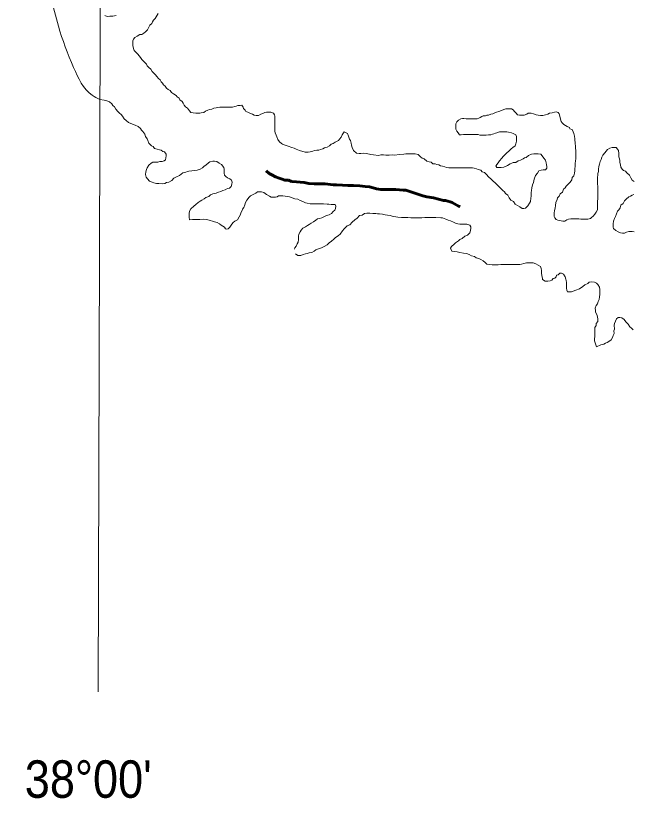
# Model space of a CAD drawing. Extents: x 553962 to 842807, y 8883888 to 9032388.
# Drawn here: x 608634 to 616862, y 8937985 to 8948429 of the extents above; entities that cross this region are included whole.
import ezdxf
from ezdxf.enums import TextEntityAlignment as Align

# ---------------------------------------------------------------- set-up
doc = ezdxf.new("R2010")
doc.units = 0
doc.header["$LTSCALE"] = 200
doc.linetypes.add('LONG_DASH_SHORT_DASH', pattern=[9.9, 6, -1.2, 1.5, -1.2])
for name, color, linetype, lineweight in [('1', 7, 'Continuous', 13), ('25', 7, 'Continuous', 13), ('7', 7, 'LONG_DASH_SHORT_DASH', 60)]:
    doc.layers.add(name, color=color, linetype=linetype, lineweight=lineweight)
doc.layers.add('46', color=7, linetype='Continuous')

msp = doc.modelspace()

# ---------------------------------------------------------------- linework, layer by layer
at = {"layer": '1'}
msp.add_lwpolyline([(609971.9, 9023551.8), (609764.7, 8949706.7), (609734.2, 8939404.4)], dxfattribs=at)
at = {"layer": '25'}
for points in [[(609975, 8948429), (609932.7, 8948422.5), (609892.2, 8948420.5), (609854.5, 8948416), (609854.5, 8948416), (609825.2, 8948432.2)], [(610788.6, 8947343.2), (610773.7, 8947363.3), (610741.4, 8947383.6), (610714, 8947401.3), (610696.7, 8947431.4), (610669.3, 8947444.1), (610646.9, 8947459.3), (610629.6, 8947486.9), (610607.2, 8947504.6), (610592.4, 8947527.2), (610577.6, 8947547.4), (610560.2, 8947570), (610537.9, 8947590.2), (610515.6, 8947617.9), (610498.2, 8947638), (610480.8, 8947658.2), (610456, 8947683.4), (610438.8, 8947716), (610408.9, 8947736.2), (610389.1, 8947758.9), (610381.7, 8947779), (610361.9, 8947799.2), (610342, 8947821.8), (610319.7, 8947842), (610299.9, 8947872.2), (610282.5, 8947892.3), (610265.2, 8947912.5), (610232.9, 8947945.2), (610213.1, 8947965.4), (610205.8, 8947990.5), (610198.6, 8948030.6), (610196.3, 8948068.1), (610196.5, 8948090.7), (610206.7, 8948113.1), (610224.4, 8948135.5), (610254.5, 8948152.9), (610292.2, 8948175.1), (610319.7, 8948175), (610342.4, 8948194.8), (610367.5, 8948214.7), (610395.2, 8948239.6), (610407.9, 8948264.5), (610425.7, 8948299.4), (610450.9, 8948321.8), (610458.6, 8948344.3), (610471.2, 8948366.7), (610493.9, 8948389.1), (610533.4, 8948456.2)], [(613016.8, 8946877.6), (613016.8, 8946877.6), (612992.5, 8946839), (612974.9, 8946807.6), (612953.6, 8946781.3), (612953.6, 8946781.3), (612940.1, 8946760.7), (612940.1, 8946760.7), (612894.9, 8946738.4), (612869.8, 8946723.6), (612844.7, 8946713.7), (612822, 8946691.3), (612791.9, 8946674), (612756.8, 8946664.2), (612734.2, 8946651.9), (612701.6, 8946644.6), (612679, 8946634.7), (612651.5, 8946632.4), (612619, 8946627.6), (612598.9, 8946620.2), (612563.8, 8946612.9), (612536.3, 8946608.1), (612498.8, 8946608.3), (612498.8, 8946608.3), (612498.8, 8946608.3), (612498.8, 8946608.3), (612421.8, 8946628.4), (612377.5, 8946648.6), (612349.2, 8946659.3), (612319.7, 8946671.4), (612271.3, 8946688.9), (612228.3, 8946699.7), (612194.7, 8946713.1), (612179.5, 8946723.1), (612152.1, 8946743.3), (612132.4, 8946776), (612120.1, 8946811.1), (612107.8, 8946833.8), (612095.5, 8946866.4), (612090.7, 8946886.4), (612090.8, 8946906.5), (612091.1, 8946939), (612091.3, 8946961.5), (612091.6, 8947001.6), (612091.9, 8947049.2), (612092.2, 8947086.7), (612087.4, 8947106.8), (612075, 8947129.4), (612040.1, 8947142.1), (612020.1, 8947142.3), (612000.1, 8947142.4), (611980.1, 8947142.5), (611960, 8947137.7), (611932.4, 8947122.8), (611904.8, 8947115.5), (611872.2, 8947098.2), (611842.2, 8947098.4), (611817.2, 8947101.1), (611792.3, 8947113.7), (611759.9, 8947129), (611732.5, 8947141.7), (611705, 8947149.4), (611695.2, 8947169.4), (611675.3, 8947189.6), (611670.5, 8947209.7), (611650.6, 8947232.3), (611630.6, 8947230), (611598.1, 8947227.7), (611578, 8947222.8), (611558, 8947217.9), (611527.9, 8947208.1), (611507.9, 8947208.2), (611475.4, 8947208.5), (611445.4, 8947208.7), (611422.8, 8947208.8), (611400.3, 8947209), (611380.3, 8947209.1), (611357.8, 8947206.7), (611330.3, 8947204.4), (611310.2, 8947199.5), (611280.2, 8947192.2), (611252.6, 8947182.4), (611222.5, 8947175.1), (611199.9, 8947167.7), (611167.3, 8947152.9), (611144.7, 8947138.1), (611109.6, 8947130.8), (611089.6, 8947128.4), (611057.1, 8947128.6), (611037.1, 8947128.8), (611002.1, 8947134), (610972.1, 8947136.7), (610954.8, 8947159.3), (610925, 8947192.1), (610900.1, 8947212.3), (610882.8, 8947232.4), (610870.5, 8947262.5), (610855.7, 8947285.2), (610825.8, 8947305.4), (610813.5, 8947325.5), (610788.6, 8947343.2)], [(609757.5, 8947308.3), (609815.9, 8947301.8), (609850.4, 8947294.2), (609884.9, 8947280.7), (609915.6, 8947253.9), (609930.9, 8947229), (609953.9, 8947209.9), (609969.3, 8947183), (609969.3, 8947183), (609998, 8947148.6), (609998, 8947148.6), (610019.1, 8947129.4), (610043.1, 8947109), (610060.4, 8947088.9), (610082.7, 8947053.7), (610107.5, 8947031), (610141.8, 8947004.9), (610141.8, 8947004.9), (610194.6, 8946980.4), (610227.1, 8946967.6), (610266.9, 8946949.8), (610299.2, 8946922.1), (610314.1, 8946902), (610331.5, 8946881.8), (610356.2, 8946846.6), (610368.5, 8946816.5), (610388.2, 8946783.8), (610395.6, 8946763.7), (610412.8, 8946728.6), (610445.1, 8946690.8), (610470, 8946680.6), (610487.3, 8946655.5), (610522.2, 8946647.7), (610554.7, 8946637.5), (610577.2, 8946632.3), (610599.6, 8946617.2), (610622, 8946612), (610644.3, 8946579.3), (610644.1, 8946556.8), (610638.9, 8946529.3), (610631.2, 8946504.3), (610614, 8946490.7), (610590.3, 8946484), (610556.5, 8946480.6), (610530.9, 8946474.9), (610500.9, 8946475.1), (610465.9, 8946475.4), (610443.3, 8946460.5), (610410.6, 8946433.2), (610390.3, 8946398.2), (610381.7, 8946376.9), (610369.3, 8946345.4), (610365.9, 8946308.2), (610374.9, 8946274.4), (610391.8, 8946250.7), (610418.9, 8946220.3), (610453.9, 8946205.1), (610476.3, 8946197.4), (610513.8, 8946189.6), (610543.8, 8946186.9), (610588.8, 8946186.6), (610626.3, 8946188.9), (610646.4, 8946201.3), (610679, 8946208.6), (610716.7, 8946228.3), (610744.4, 8946260.7), (610782.1, 8946278), (610819.7, 8946297.8), (610842.4, 8946315.1), (610862.5, 8946332.5), (610882.6, 8946337.4), (610902.6, 8946342.3), (610925.1, 8946347.1), (610945.2, 8946354.5), (610982.7, 8946356.8), (611020.3, 8946361.5), (611057.9, 8946368.8), (611095.5, 8946378.6), (611128.1, 8946395.9), (611150.8, 8946418.2), (611170.9, 8946435.6), (611206.2, 8946465.4), (611226.3, 8946480.3), (611263.9, 8946487.6), (611288.9, 8946487.4), (611316.3, 8946482), (611350.2, 8946462), (611380.9, 8946440.5), (611411.6, 8946402.2), (611411.6, 8946402.2), (611418.1, 8946381.4), (611417.9, 8946346.4), (611417.7, 8946326.4), (611420, 8946301.3), (611439.9, 8946281.2), (611462.2, 8946263.5), (611492.2, 8946253.3), (611513, 8946231.7), (611524.3, 8946205.5), (611516.6, 8946178), (611508.9, 8946148)], [(615387.1, 8947099.2), (615354.6, 8947101.9), (615329.6, 8947107.1), (615309.7, 8947127.2), (615287.4, 8947149.9), (615272.6, 8947170), (615250.2, 8947185.2), (615217.6, 8947185.4), (615195.1, 8947185.6), (615175.1, 8947183.2), (615147.5, 8947175.9), (615114.9, 8947163.6), (615079.8, 8947151.3), (615049.7, 8947141.5), (615019.6, 8947129.2), (614999.6, 8947119.3), (614972, 8947111.9), (614941.9, 8947102.1), (614921.9, 8947099.8), (614901.8, 8947092.4), (614871.8, 8947090.1), (614851.7, 8947082.7), (614831.6, 8947070.3), (614811.5, 8947060.4), (614791.5, 8947053.1), (614771.4, 8947053.2), (614751.4, 8947053.3), (614726.4, 8947053.5), (614693.9, 8947053.7), (614663.9, 8947053.9), (614643.9, 8947054), (614613.9, 8947054.2), (614593.9, 8947054.4), (614573.8, 8947052), (614541.1, 8947034.6), (614522, 8947013.4), (614505.8, 8946982.9)], [(616400.3, 8946146.1), (616399.9, 8946103.6), (616399.7, 8946071), (616399.4, 8946033.5), (616399.2, 8946000.9), (616398.7, 8945935.9), (616398.4, 8945898.3), (616398.2, 8945868.3), (616395.4, 8945838.2), (616378.7, 8945806.4), (616360.5, 8945779.2), (616336.9, 8945753.8), (616317, 8945735.7), (616302.4, 8945721.1), (616269.4, 8945711.4), (616236.9, 8945711.6), (616206.9, 8945711.8), (616174.4, 8945714.5), (616149.4, 8945717.2), (616119.4, 8945717.4), (616091.9, 8945717.6), (616071.9, 8945717.7), (616041.8, 8945715.4), (616009.3, 8945713.1), (615989.2, 8945703.2), (615959.1, 8945688.4), (615934.1, 8945688.6), (615914.1, 8945688.7), (615891.6, 8945693.9), (615869.1, 8945699), (615844.2, 8945706.7), (615826.8, 8945729.3), (615819.5, 8945749.4), (615819.7, 8945771.9), (615819.8, 8945794.5), (615822.6, 8945829.5), (615830.3, 8945862), (615835.6, 8945897), (615840.9, 8945934.5), (615858.7, 8945974.5), (615863.9, 8945997), (615884.1, 8946021.9), (615896.8, 8946051.8), (615929.5, 8946074.2), (615944.8, 8946111.6), (615964.9, 8946129), (615980.1, 8946151.4), (616007.9, 8946186.3), (616033.1, 8946206.2), (616055.8, 8946238.6), (616061.1, 8946271.1), (616081.2, 8946290.9), (616089, 8946325.9), (616094.2, 8946356), (616094.4, 8946378.5), (616097.2, 8946423.5), (616100, 8946456.1), (616105.3, 8946493.6), (616108, 8946518.6), (616108.2, 8946556.2), (616108.4, 8946581.2), (616108.6, 8946603.7), (616106.3, 8946633.8), (616104, 8946653.8), (616101.7, 8946686.4), (616099.5, 8946721.4), (616097.2, 8946741.5), (616094.8, 8946761.5), (616092.5, 8946784.1), (616090.2, 8946819.1), (616080.5, 8946854.2), (616073.2, 8946876.8), (616058.4, 8946909.5), (616028.5, 8946917.2), (616023.6, 8946937.2), (615993.7, 8946950), (615971.3, 8946962.6), (615946.4, 8946977.8), (615926.5, 8946998), (615911.7, 8947018.1), (615901.9, 8947045.7), (615892.2, 8947085.8), (615884.9, 8947118.4), (615870.1, 8947138.5), (615847.6, 8947143.7), (615825.1, 8947141.3), (615792.5, 8947131.6), (615757.5, 8947129.3), (615732.3, 8947114.4), (615702.3, 8947107.1), (615669.7, 8947097.3), (615637.2, 8947097.5), (615604.7, 8947100.2), (615577.2, 8947105.4), (615544.8, 8947120.7), (615512.3, 8947125.9), (615492.3, 8947126), (615472.3, 8947126.2), (615452.2, 8947116.3), (615419.6, 8947101.5), (615387.1, 8947099.2)], [(614505.8, 8946982.9), (614507.8, 8946915.3), (614520, 8946885.2), (614537.4, 8946865.1), (614557.2, 8946839.9), (614577.2, 8946839.8), (614607.2, 8946842.1), (614627.2, 8946841.9), (614662.3, 8946841.7), (614702.3, 8946841.4), (614729.8, 8946841.3), (614752.3, 8946841.1), (614774.8, 8946841), (614804.8, 8946840.8), (614827.3, 8946835.6), (614847.3, 8946835.5), (614882.3, 8946835.2), (614909.8, 8946835.1), (614942.4, 8946837.3), (614974.9, 8946839.6), (614995, 8946847), (615015, 8946851.9), (615035.1, 8946861.8), (615055.1, 8946866.6), (615087.7, 8946876.4), (615120.2, 8946878.7), (615142.8, 8946878.6), (615185.3, 8946878.3), (615207.8, 8946875.7), (615250.2, 8946865.3), (615272.7, 8946857.7), (615307.5, 8946839.9), (615317.4, 8946817.3), (615317.2, 8946797.3), (615317, 8946772.3), (615314.4, 8946752.3), (615309.1, 8946719.8), (615296.4, 8946689.8), (615266.2, 8946667.5), (615243.6, 8946652.6), (615220.6, 8946628.4), (615178, 8946589.7), (615139.3, 8946550.8), (615120.9, 8946525.9), (615090.6, 8946491), (615070.4, 8946466.1), (615040.1, 8946423.8), (615052.4, 8946403.7), (615072.5, 8946403.5), (615092.5, 8946403.4), (615112.5, 8946403.3), (615145, 8946408.1), (615177.6, 8946420.3), (615197.7, 8946430.2), (615232.9, 8946450), (615253, 8946462.4), (615273, 8946469.8), (615305.6, 8946469.6), (615338.2, 8946489.4), (615370.8, 8946499.2), (615403.5, 8946519), (615423.6, 8946531.4), (615443.6, 8946536.3), (615476.3, 8946561.1), (615516.5, 8946580.8), (615549, 8946585.6), (615581.6, 8946585.4), (615604.1, 8946585.3), (615641.5, 8946580), (615658.9, 8946557.4), (615681.2, 8946527.2), (615701, 8946499.5), (615713.2, 8946466.9), (615718, 8946436.8), (615720.3, 8946414.3), (615720.2, 8946394.2), (615705, 8946371.8), (615670, 8946369.5), (615644.9, 8946364.7), (615612.3, 8946357.4), (615594.6, 8946327.5), (615571.8, 8946295.1), (615551.5, 8946247.6), (615543.6, 8946202.6), (615528.4, 8946170.2), (615520.6, 8946132.7), (615515.3, 8946097.7), (615512.6, 8946067.6), (615512.2, 8946020.1), (615507, 8945992.6), (615501.7, 8945947.5), (615489, 8945925.1), (615468.7, 8945890.2), (615436, 8945857.8), (615413.4, 8945855.5), (615393.4, 8945855.6), (615361.1, 8945875.9), (615331.2, 8945893.6), (615296.3, 8945913.8), (615276.6, 8945949), (615241.7, 8945966.8)], [(615241.7, 8945966.8), (615219.4, 8945999.5), (615199.7, 8946034.7), (615169.8, 8946054.9), (615155, 8946077.5), (615135.2, 8946097.7), (615112.8, 8946117.9), (615052.1, 8946177.5), (614980.5, 8946243.3), (614938.2, 8946284.1), (614920.8, 8946304.2), (614888.5, 8946337), (614856.1, 8946344.7), (614838.7, 8946364.9), (614806.3, 8946377.6), (614783.8, 8946385.3), (614751.4, 8946393), (614728.9, 8946398.1), (614706.4, 8946398.3), (614686.4, 8946398.4), (614661.4, 8946398.6), (614631.4, 8946398.8), (614598.9, 8946399), (614561.4, 8946399.2), (614533.8, 8946396.9), (614501.3, 8946397.1), (614468.8, 8946397.4), (614441.3, 8946397.5), (614411.3, 8946400.2), (614381.3, 8946402.9), (614358.9, 8946410.6), (614328.9, 8946418.3), (614301.4, 8946423.5), (614279, 8946436.2), (614254, 8946441.3), (614231.6, 8946451.5), (614201.6, 8946451.7), (614179.2, 8946471.9), (614151.8, 8946479.6), (614119.3, 8946484.8), (614084.6, 8946520.1), (614059.6, 8946525.2), (614037.2, 8946542.9), (614002.5, 8946575.7), (613965.8, 8946584.2), (613911.6, 8946584.2), (613911.6, 8946584.2), (613911.6, 8946584.2), (613911.6, 8946584.2), (613911.6, 8946584.2), (613911.6, 8946584.2), (613839.5, 8946584.2), (613814.2, 8946580.6), (613814.2, 8946580.6), (613752.9, 8946577), (613695.2, 8946566.2), (613655.5, 8946569.8), (613615.8, 8946566.2), (613572.6, 8946566.2), (613543.7, 8946573.4), (613504, 8946569.8), (613475.2, 8946562.6), (613475.2, 8946562.6), (613410.2, 8946573.4), (613370.6, 8946577), (613316.5, 8946587.8), (613316.5, 8946587.8), (613316.5, 8946587.8), (613269.8, 8946593.1), (613239.7, 8946590.8), (613217.2, 8946590.9), (613182.2, 8946593.6), (613139.7, 8946631.1), (613139.7, 8946631.1), (613139.7, 8946631.1), (613139.7, 8946631.1), (613121.7, 8946670.7), (613114.5, 8946699.5), (613110.8, 8946728.4), (613100, 8946760.8), (613089.2, 8946778.8), (613074.8, 8946818.5), (613060.3, 8946854.5), (613060.3, 8946854.5), (613016.8, 8946877.6)], [(616886, 8946215.5), (616861.1, 8946233.2), (616841.4, 8946265.9), (616821.6, 8946298.6), (616789.3, 8946331.3), (616772, 8946351.5), (616742.1, 8946364.2), (616724.1, 8946380.6), (616709.6, 8946407.2), (616702.3, 8946438.7), (616695, 8946467.7), (616695, 8946494.4), (616692.6, 8946518.6), (616682.9, 8946545.2), (616681.1, 8946569.9), (616681.3, 8946589.9), (616676.5, 8946627.5), (616664.2, 8946647.6), (616646.9, 8946670.2), (616616.8, 8946670.4), (616594.3, 8946668.1), (616561.7, 8946658.3), (616531.6, 8946641), (616511.4, 8946621.1), (616496.2, 8946596.1), (616468.5, 8946568.8), (616453.3, 8946541.3), (616445.6, 8946511.4), (616430.3, 8946483.9), (616425.1, 8946446.4), (616414.8, 8946413.9), (616412, 8946378.9), (616409.3, 8946348.9), (616401.6, 8946321.4), (616401.4, 8946296.3), (616398.8, 8946276.3), (616398.5, 8946246.3), (616398.3, 8946218.8), (616398.1, 8946188.7), (616400.3, 8946146.1)], [(611508.9, 8946148), (611488.7, 8946125.6), (611461.2, 8946123.3), (611431, 8946103.4), (611398.4, 8946093.7), (611370.8, 8946083.8), (611340.8, 8946074), (611310.6, 8946061.7), (611265.6, 8946052), (611232.9, 8946037.2), (611210.3, 8946017.3), (611170.1, 8946000), (611150, 8945985.1), (611117.3, 8945967.8), (611097.2, 8945952.9), (611069.6, 8945935.6), (611039.4, 8945910.8), (611011.4, 8945885.7), (610972.4, 8945850.4), (610955.6, 8945820.6), (610948.2, 8945789), (610948.2, 8945789), (610948.2, 8945740.7), (610953.8, 8945703.5)], [(610953.8, 8945703.5), (610994.7, 8945707.2), (611046.8, 8945709.1), (611091.4, 8945707.2), (611139.8, 8945714.6), (611186.3, 8945707.2), (611231, 8945694.2), (611262.6, 8945684.9), (611284.9, 8945679.3), (611322.2, 8945668.2), (611322.2, 8945668.2), (611353.8, 8945651.4), (611378, 8945634.7), (611398.4, 8945619.8), (611422.6, 8945606.8), (611433.8, 8945586.3), (611452.4, 8945578.9), (611471, 8945584), (611491.2, 8945606.4), (611516.5, 8945646.3), (611536.7, 8945668.7), (611556.8, 8945686.1), (611594.5, 8945705.9), (611617.3, 8945743.3), (611635.1, 8945775.7), (611637.7, 8945795.7), (611658, 8945828.2), (611660.6, 8945848.2), (611678.3, 8945870.6), (611691.1, 8945905.5), (611701.3, 8945935.5), (611719.1, 8945967.9), (611749.3, 8946005.3), (611769.5, 8946025.2), (611802.2, 8946042.5), (611837.3, 8946059.8), (611860, 8946079.7), (611892.5, 8946079.4), (611912.5, 8946079.3), (611947.4, 8946069.1), (611982.2, 8946041.3), (612019.6, 8946021), (612042, 8946008.4), (612077, 8946008.1), (612099.5, 8946008), (612122.1, 8946010.3), (612142.2, 8946022.7), (612162.2, 8946022.6), (612197.2, 8946022.4), (612229.7, 8946022.1), (612264.7, 8946016.9), (612287.1, 8946009.2), (612324.5, 8945996.5), (612359.5, 8945983.7), (612396.9, 8945978.5), (612431.8, 8945963.2), (612466.8, 8945950.5), (612501.6, 8945932.7), (612524.1, 8945925.1), (612561.5, 8945917.3), (612584.1, 8945917.2), (612604.1, 8945917), (612636.6, 8945916.8), (612674.1, 8945916.6), (612701.6, 8945916.4), (612741.6, 8945916.1), (612789.1, 8945913.3), (612811.6, 8945913.1), (612844.1, 8945910.4), (612876.6, 8945910.2), (612899.1, 8945907.6), (612905.7, 8945888.1), (612901.2, 8945855), (612890.3, 8945833.5), (612871.5, 8945814.7), (612871.5, 8945814.7), (612847.6, 8945789.1), (612815.2, 8945772), (612782.7, 8945760.1), (612746.8, 8945746.4), (612717.8, 8945732.8), (612687.1, 8945720.8), (612660.1, 8945716.4), (612639.9, 8945699), (612609.8, 8945679.1), (612577.1, 8945659.3), (612551.9, 8945642), (612529.3, 8945629.6), (612499.2, 8945609.8), (612464, 8945592.5), (612443.8, 8945567.6), (612431.2, 8945545.1), (612410.9, 8945515.2), (612408.2, 8945485.2), (612408, 8945465.2), (612407.8, 8945440.1), (612402.6, 8945407.6), (612389.9, 8945385.2), (612377.2, 8945352.7), (612357, 8945332.8), (612354.3, 8945312.8)], [(616885.9, 8945542.1), (616858.4, 8945549.8), (616838.4, 8945549.9), (616815.9, 8945547.6), (616785.8, 8945537.7), (616758.2, 8945527.9), (616728.2, 8945528.1), (616703.2, 8945530.8), (616673.3, 8945546), (616640.9, 8945563.7), (616611.1, 8945586.5), (616603.8, 8945606.5), (616603.9, 8945626.6), (616606.6, 8945651.6), (616611.9, 8945686.6), (616622.1, 8945721.6), (616634.8, 8945746.5), (616650.1, 8945784), (616662.9, 8945821.4), (616683.1, 8945838.8), (616698.3, 8945866.3), (616706, 8945898.8), (616741.2, 8945923.6), (616759, 8945958.5), (616779.2, 8945978.4), (616816.9, 8946013.2), (616837, 8946018.1), (616859.6, 8946035.4), (616882.2, 8946042.8)], [(612366.4, 8945250.2), (612396.9, 8945228.1), (612440.2, 8945230.5), (612471.4, 8945240.1), (612500.2, 8945249.7), (612521.8, 8945254.5), (612548.3, 8945264.1), (612586.7, 8945268.9), (612618, 8945288.1), (612639.6, 8945302.5), (612675.6, 8945319.3), (612675.6, 8945319.3), (612675.6, 8945319.3), (612716.5, 8945331.3), (612750.1, 8945350.5), (612788.5, 8945372.1), (612817.4, 8945396.2), (612846.2, 8945420.2), (612879.8, 8945444.2), (612899.1, 8945463.4), (612943, 8945494.1), (612963.2, 8945514), (612993.5, 8945558.8), (613016.2, 8945586.2), (613059, 8945623.5), (613091.7, 8945638.3), (613124.4, 8945673.1), (613157.2, 8945705.5), (613189.8, 8945725.3), (613222.6, 8945760.1), (613257.7, 8945767.4), (613287.9, 8945787.2), (613320.4, 8945792), (613340.4, 8945791.9), (613360.4, 8945791.7), (613400.4, 8945789), (613438, 8945788.7), (613460.4, 8945786.1), (613487.9, 8945783.4), (613527.9, 8945778.1), (613565.4, 8945772.8), (613595.3, 8945765.2), (613632.8, 8945759.9), (613670.2, 8945749.6), (613707.7, 8945744.4), (613732.7, 8945739.2), (613782.7, 8945733.9), (613802.7, 8945733.7), (613842.7, 8945733.5), (613867.7, 8945733.3), (613907.7, 8945733), (613930.2, 8945732.9), (613962.8, 8945732.7), (613987.8, 8945732.5), (614032.8, 8945732.2), (614055.3, 8945732.1), (614095.3, 8945734.3), (614117.8, 8945734.2), (614170.3, 8945733.8), (614237.9, 8945733.3), (614305.4, 8945732.9), (614327.9, 8945730.3), (614375.3, 8945714.9), (614402.7, 8945699.7), (614437.7, 8945692), (614475, 8945671.7), (614509.9, 8945653.9), (614532.4, 8945648.8), (614559.9, 8945648.6), (614584.9, 8945648.4), (614617.4, 8945648.2), (614654.9, 8945645.5), (614692.3, 8945632.7), (614707.2, 8945612.6), (614707, 8945592.6), (614704.3, 8945560), (614691.6, 8945532.6), (614661.3, 8945500.2), (614628.7, 8945485.4), (614590.9, 8945455.6), (614560.8, 8945440.8), (614540.7, 8945423.4), (614502.9, 8945396.1), (614482.8, 8945378.7), (614447.5, 8945346.4), (614436, 8945325.2), (614436, 8945325.2), (614436, 8945325.2), (614453.5, 8945287.8), (614490.8, 8945280.3), (614523.2, 8945277.8), (614560.6, 8945267.9), (614610.5, 8945257.9), (614650.3, 8945252.9), (614685.2, 8945240.5), (614715.1, 8945225.5), (614755, 8945215.6), (614777.5, 8945198.2), (614814.8, 8945188.2), (614839.8, 8945175.7), (614869.7, 8945155.8)], [(614869.7, 8945155.8), (614897.1, 8945135.9), (614921, 8945113), (614953.4, 8945107.8), (614993.4, 8945105), (615020.9, 8945104.8), (615053.5, 8945104.6), (615073.5, 8945104.4), (615108.5, 8945109.2), (615128.5, 8945109.1), (615171, 8945108.8), (615191, 8945108.7), (615223.6, 8945108.5), (615248.6, 8945108.3), (615286.1, 8945108.1), (615311.1, 8945107.9), (615361.1, 8945107.6), (615381.2, 8945112.4), (615416.2, 8945119.7), (615451.3, 8945132), (615488.8, 8945131.7), (615508.9, 8945131.6), (615538.8, 8945128.9), (615573.8, 8945118.7), (615603.7, 8945100.9), (615636.1, 8945083.2), (615645.8, 8945053.1), (615650.6, 8945028), (615650.4, 8944995.5), (615655.1, 8944957.9), (615662.4, 8944927.8), (615664.7, 8944907.8), (615699.6, 8944887.5), (615734.6, 8944887.3), (615767.2, 8944892.1), (615789.7, 8944899.4), (615807.4, 8944921.8), (615827.4, 8944926.7), (615847.6, 8944944.1), (615850.3, 8944966.6), (615870.3, 8944971.5), (615893, 8944993.9), (615918, 8944993.7), (615945.4, 8944981), (615965.2, 8944945.8), (615972.4, 8944913.2), (615977.2, 8944893.2), (615982.1, 8944868.1), (615981.9, 8944845.6), (615981.7, 8944813), (615981.5, 8944793), (615986.3, 8944765.4), (615996.1, 8944745.3), (616018.7, 8944745.2), (616048.7, 8944745), (616107.6, 8944765.7), (616107.6, 8944765.7), (616107.6, 8944765.7), (616156.5, 8944784.3), (616199.3, 8944816.6), (616226.9, 8944836.4), (616267.1, 8944856.2), (616287.2, 8944873.6), (616319.8, 8944875.9), (616354.8, 8944873.2), (616384.7, 8944860.4), (616399.5, 8944840.3), (616424.3, 8944805.1), (616426.5, 8944772.5), (616426.3, 8944737.5), (616426.1, 8944710), (616423.3, 8944674.9), (616418, 8944642.4), (616405.3, 8944615), (616395.1, 8944585), (616379.9, 8944562.6), (616367.1, 8944527.6), (616369.4, 8944492.5), (616371.7, 8944472.5), (616386.5, 8944442.3), (616398.8, 8944412.2), (616401, 8944379.7), (616400.8, 8944349.6), (616380.6, 8944319.7), (616377.9, 8944292.2), (616360.2, 8944269.8), (616359.9, 8944237.2), (616359.7, 8944204.7), (616362, 8944174.6), (616357.8, 8944091.2), (616357.8, 8944091.2), (616384, 8944011.3), (616384, 8944011.3)], [(616384, 8944011.3), (616439.2, 8944038.5), (616461.8, 8944040.9), (616481.8, 8944045.7), (616501.9, 8944058.1), (616527, 8944065.5), (616559.7, 8944090.3), (616581, 8944103.8), (616598.9, 8944132.4), (616607.9, 8944159.2), (616618.6, 8944187.8), (616616.8, 8944223.5), (616622.2, 8944246.8), (616618.8, 8944300.2), (616618.8, 8944300.2), (616621.5, 8944320.2), (616639.2, 8944350.1), (616652, 8944385.1), (616672.1, 8944402.5), (616694.6, 8944399.8), (616719.6, 8944394.7), (616751.9, 8944374.4), (616774.2, 8944344.2), (616804, 8944311.5), (616826.2, 8944278.8), (616848.6, 8944258.6), (616873.4, 8944235.9)]]:
    msp.add_lwpolyline(points, dxfattribs=at)
msp.add_spline([(609137, 8949702.7), (609010, 8949279.3), (609102.4, 8948678.5), (609204.1, 8948290.3), (609407.4, 8947735.7), (609657, 8947365.9), (609757.5, 8947308.3)], degree=3, dxfattribs=at)
at = {"layer": '7'}
for points in [[(612545.8, 8946188.8), (612483.3, 8946204.1), (612430.9, 8946206.9), (612380.9, 8946212.2), (612315.9, 8946217.5), (612273.5, 8946232.8), (612226.1, 8946235.5), (612188.6, 8946248.2), (612148.7, 8946260.9), (612101.3, 8946278.7), (612054, 8946304), (612016.7, 8946324.2), (611976.9, 8946356.9)], [(614564.6, 8945883.7), (614543.8, 8945887.9), (614456.6, 8945933.4), (614431.7, 8945946.1), (614369.3, 8945961.4), (614341.8, 8945964.1), (614209.5, 8945997.3), (614122.1, 8946010.3), (614067.2, 8946025.6), (613837.7, 8946099.4), (613802.7, 8946102.1), (613707.7, 8946107.6), (613620.2, 8946110.5), (613507.8, 8946111.1), (613450.3, 8946116.4), (613402.9, 8946129.2), (613353, 8946144.5), (613298, 8946147.3), (613228.1, 8946160.1), (613140.6, 8946160.6), (613068.1, 8946163.5), (612995.6, 8946168.9), (612915.6, 8946169.3), (612870.6, 8946169.5), (612763.2, 8946182.6), (612728.2, 8946182.8), (612690.7, 8946183), (612618.2, 8946183.4), (612545.8, 8946188.8)]]:
    msp.add_lwpolyline(points, dxfattribs=at)
msp.add_spline([(609688.1, 8950131.7), (607584.3, 8948466.4), (606301.7, 8946741.8), (602418.3, 8940294.4)], degree=3, dxfattribs=at)

# ---------------------------------------------------------------- texts
at = {"layer": '46', "width": 0.9}
msp.add_text("38°00'", height=500, dxfattribs=at).set_placement((609602.8, 8937992.5), align=Align.CENTER)

doc.saveas('drawing.dxf')
